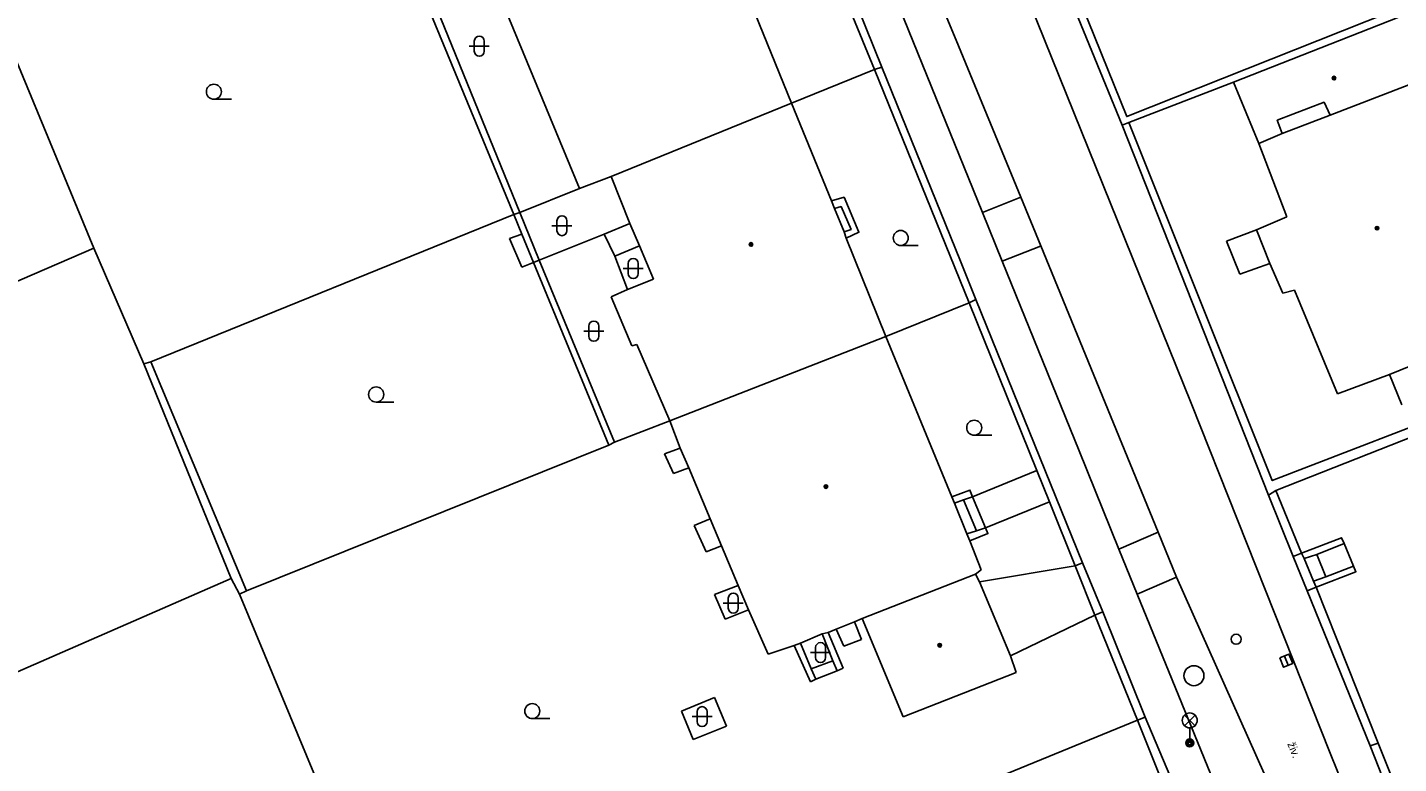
# Model space of a CAD drawing. Extents: x -600391 to -599491, y -1160176 to -1159402.
# Drawn here: x -599863.6 to -599795.1, y -1160121.8 to -1160085 of the extents above; entities that cross this region are included whole.
import ezdxf

# ---------------------------------------------------------------- set-up
doc = ezdxf.new("R2010")
doc.units = 0
for name, color, linetype in [('Level 10', 7, 'Continuous'), ('Level 11', 7, 'Continuous'), ('Level 27', 7, 'Continuous'), ('Level 28', 7, 'Continuous'), ('Level 33', 7, 'Continuous'), ('Level 36', 7, 'Continuous'), ('Level 39', 7, 'Continuous'), ('Level 40', 7, 'Continuous'), ('Level 5', 7, 'Continuous'), ('Level 51', 7, 'Continuous'), ('Level 7', 7, 'Continuous'), ('Level 8', 7, 'Continuous')]:
    doc.layers.add(name, color=color, linetype=linetype)

msp = doc.modelspace()

# ---------------------------------------------------------------- linework, layer by layer
at = {"layer": 'Level 10'}
for points in [[(-599837.18, -1160025.28), (-599821.6, -1160063.84), (-599805.47, -1160103.79), (-599798.53, -1160121.29)], [(-599815.91, -1160094.27), (-599824.24, -1160073.73)], [(-599815.91, -1160094.27), (-599813.997, -1160093.503)], [(-599813.997, -1160093.503), (-599812.998, -1160095.937)], [(-599814.93, -1160096.69), (-599813, -1160095.94)], [(-599809.09, -1160111.09), (-599811.08, -1160106.17), (-599814.93, -1160096.69)], [(-599809.09, -1160111.09), (-599807.129, -1160110.236)], [(-599807.129, -1160110.236), (-599806.203, -1160112.492)], [(-599808.18, -1160113.34), (-599806.203, -1160112.492)], [(-599804.2, -1160123.08), (-599808.18, -1160113.34)], [(-599798.53, -1160121.29), (-599795.03, -1160129.94), (-599794.96, -1160130.12), (-599794.51, -1160131.22), (-599794.47, -1160131.32), (-599794.36, -1160131.6), (-599794.08, -1160132.34), (-599794.06, -1160132.4), (-599793.9, -1160132.81)]]:
    msp.add_lwpolyline(points, dxfattribs=at)
at = {"layer": 'Level 11'}
for points in [[(-599822.482, -1160073.032), (-599817.22, -1160085.65)], [(-599817.22, -1160085.65), (-599813.997, -1160093.503)], [(-599800.93, -1160090.32), (-599801.18, -1160089.66), (-599798.84, -1160088.76), (-599798.53, -1160089.41)], [(-599823.45, -1160093.69), (-599822.82, -1160093.5), (-599822.08, -1160095.25), (-599822.71, -1160095.55)], [(-599823.3, -1160094.06), (-599822.97, -1160093.97), (-599822.47, -1160095.11), (-599822.82, -1160095.24)], [(-599814.93, -1160096.69), (-599815.91, -1160094.27)], [(-599803.72, -1160095.7), (-599802.21, -1160095.14)], [(-599812.998, -1160095.937), (-599807.129, -1160110.236)], [(-599803.04, -1160097.34), (-599803.72, -1160095.7)], [(-599801.54, -1160096.81), (-599803.04, -1160097.34)], [(-599794.95, -1160103.87), (-599795.57, -1160102.36)], [(-599816.41, -1160108.47), (-599813.19, -1160107.16)], [(-599817.43, -1160108.47), (-599816.53, -1160108.14), (-599816.41, -1160108.47)], [(-599816.41, -1160108.47), (-599816.86, -1160108.63)], [(-599816.41, -1160108.47), (-599815.75, -1160110.03)], [(-599817.3, -1160108.79), (-599816.86, -1160108.63)], [(-599816.86, -1160108.63), (-599816.2, -1160110.17)], [(-599815.75, -1160110.03), (-599812.56, -1160108.73)], [(-599816.2, -1160110.17), (-599816.68, -1160110.32)], [(-599815.75, -1160110.03), (-599815.63, -1160110.31), (-599816.53, -1160110.68)], [(-599815.75, -1160110.03), (-599816.2, -1160110.17)], [(-599799.96, -1160111.29), (-599797.96, -1160110.52), (-599797.84, -1160110.8)], [(-599808.18, -1160113.34), (-599809.09, -1160111.09)], [(-599799.96, -1160111.29), (-599799.84, -1160111.56)], [(-599799.2, -1160111.36), (-599797.84, -1160110.8)], [(-599797.84, -1160110.8), (-599797.36, -1160111.94)], [(-599811.27, -1160111.92), (-599816.05, -1160112.72)], [(-599811.27, -1160111.92), (-599810.29, -1160114.38)], [(-599799.84, -1160111.56), (-599799.2, -1160111.36)], [(-599799.84, -1160111.56), (-599799.36, -1160112.69)], [(-599797.36, -1160111.94), (-599797.25, -1160112.22), (-599799.24, -1160112.99)], [(-599799.2, -1160111.36), (-599798.75, -1160112.47)], [(-599797.36, -1160111.94), (-599798.75, -1160112.47)], [(-599806.203, -1160112.492), (-599801.83, -1160122.29)], [(-599798.75, -1160112.47), (-599799.36, -1160112.69)], [(-599799.36, -1160112.69), (-599799.24, -1160112.99)], [(-599810.29, -1160114.38), (-599814.5, -1160116.41)]]:
    msp.add_lwpolyline(points, dxfattribs=at)
at = {"layer": 'Level 27'}
msp.add_line((-599800.823, -1160116.428), (-599800.637, -1160116.892), dxfattribs=at)
msp.add_lwpolyline([(-599801.055, -1160116.522), (-599800.868, -1160116.985), (-599800.405, -1160116.798), (-599800.592, -1160116.335)], close=True, dxfattribs=at)
msp.add_circle((-599805.34, -1160117.41), 0.5, dxfattribs=at)
at = {"layer": 'Level 28'}
msp.add_circle((-599803.23, -1160115.59), 0.25, dxfattribs=at)
at = {"layer": 'Level 33'}
for p, q in [((-599805.815, -1160119.91), (-599805.285, -1160119.38)), ((-599805.815, -1160119.38), (-599805.285, -1160119.91)), ((-599805.55, -1160120.02), (-599805.55, -1160120.77))]:
    msp.add_line(p, q, dxfattribs=at)
for centre, radius in [((-599805.55, -1160119.645), 0.375), ((-599805.55, -1160120.77), 0.2), ((-599805.55, -1160120.77), 0.145), ((-599805.55, -1160120.77), 0.0876)]:
    msp.add_circle(centre, radius, dxfattribs=at)
at = {"layer": 'Level 36'}
for p, q in [((-599841.546, -1160085.956), (-599840.546, -1160085.956)), ((-599841.296, -1160085.706), (-599841.296, -1160086.206)), ((-599840.796, -1160085.706), (-599840.796, -1160086.206)), ((-599854.31, -1160088.605), (-599853.435, -1160088.605)), ((-599837.166, -1160094.676), (-599837.166, -1160095.176)), ((-599836.666, -1160094.676), (-599836.666, -1160095.176)), ((-599837.416, -1160094.926), (-599836.416, -1160094.926)), ((-599819.99, -1160095.915), (-599819.115, -1160095.915)), ((-599833.606, -1160096.816), (-599833.606, -1160097.316)), ((-599833.106, -1160096.816), (-599833.106, -1160097.316)), ((-599833.856, -1160097.066), (-599832.856, -1160097.066)), ((-599835.826, -1160100.196), (-599834.826, -1160100.196)), ((-599835.576, -1160099.946), (-599835.576, -1160100.446)), ((-599835.076, -1160099.946), (-599835.076, -1160100.446)), ((-599846.2, -1160103.735), (-599845.325, -1160103.735)), ((-599816.32, -1160105.395), (-599815.445, -1160105.395)), ((-599828.856, -1160113.786), (-599827.856, -1160113.786)), ((-599828.606, -1160113.536), (-599828.606, -1160114.036)), ((-599828.106, -1160113.536), (-599828.106, -1160114.036)), ((-599824.246, -1160116.006), (-599824.246, -1160116.506)), ((-599823.746, -1160116.006), (-599823.746, -1160116.506)), ((-599824.496, -1160116.256), (-599823.496, -1160116.256)), ((-599838.4, -1160119.555), (-599837.525, -1160119.555)), ((-599830.416, -1160119.456), (-599829.416, -1160119.456)), ((-599830.166, -1160119.206), (-599830.166, -1160119.706)), ((-599829.666, -1160119.206), (-599829.666, -1160119.706))]:
    msp.add_line(p, q, dxfattribs=at)
for centre in [(-599854.31, -1160088.23), (-599819.99, -1160095.54), (-599846.2, -1160103.36), (-599816.32, -1160105.02), (-599838.4, -1160119.18)]:
    msp.add_circle(centre, 0.375, dxfattribs=at)
for centre, start, end in [((-599841.046, -1160085.706), 0, 180), ((-599841.046, -1160086.206), 180, 0), ((-599836.916, -1160094.676), 0, 180), ((-599836.916, -1160095.176), 180, 0), ((-599833.356, -1160096.816), 0, 180), ((-599833.356, -1160097.316), 180, 0), ((-599835.326, -1160099.946), 0, 180), ((-599835.326, -1160100.446), 180, 0), ((-599828.356, -1160113.536), 0, 180), ((-599828.356, -1160114.036), 180, 0), ((-599823.996, -1160116.006), 0, 180), ((-599823.996, -1160116.506), 180, 0), ((-599829.916, -1160119.206), 0, 180), ((-599829.916, -1160119.706), 180, 0)]:
    msp.add_arc(centre, 0.25, start, end, dxfattribs=at)
at = {"layer": 'Level 39'}
for centre, radius in [((-599798.34, -1160087.55), 0.09), ((-599798.34, -1160087.55), 0.0398), ((-599796.19, -1160095.05), 0.09), ((-599796.19, -1160095.05), 0.0398), ((-599827.47, -1160095.86), 0.09), ((-599827.47, -1160095.86), 0.0398), ((-599823.73, -1160107.96), 0.09), ((-599823.73, -1160107.96), 0.0398), ((-599818.04, -1160115.89), 0.09), ((-599818.04, -1160115.89), 0.0398)]:
    msp.add_circle(centre, radius, dxfattribs=at)
at = {"layer": 'Level 5'}
for points in [[(-599830.3, -1160076.84), (-599828.89, -1160080.31), (-599825.45, -1160088.8)], [(-599836.04, -1160093.06), (-599840.99, -1160081.1)], [(-599803.37, -1160087.75), (-599794.63, -1160084.32)], [(-599802.1, -1160090.82), (-599803.37, -1160087.75)], [(-599793.44, -1160087.44), (-599798.53, -1160089.41)], [(-599825.45, -1160088.8), (-599834.45, -1160092.47)], [(-599825.45, -1160088.8), (-599823.45, -1160093.69)], [(-599798.53, -1160089.41), (-599800.93, -1160090.32)], [(-599800.93, -1160090.32), (-599802.1, -1160090.82)], [(-599800.69, -1160094.48), (-599802.1, -1160090.82)], [(-599834.45, -1160092.47), (-599836.04, -1160093.06)], [(-599833.52, -1160094.82), (-599834.45, -1160092.47)], [(-599823.45, -1160093.69), (-599823.3, -1160094.06)], [(-599823.3, -1160094.06), (-599822.82, -1160095.24)], [(-599833.05, -1160095.93), (-599833.52, -1160094.82)], [(-599802.21, -1160095.14), (-599800.69, -1160094.48)], [(-599822.82, -1160095.24), (-599822.71, -1160095.55)], [(-599822.71, -1160095.55), (-599820.73, -1160100.47)], [(-599801.54, -1160096.81), (-599802.21, -1160095.14)], [(-599832.34, -1160097.6), (-599833.05, -1160095.93)], [(-599800.89, -1160098.3), (-599801.54, -1160096.81)], [(-599833.64, -1160098.12), (-599832.34, -1160097.6)], [(-599834.46, -1160098.48), (-599833.64, -1160098.12)], [(-599800.32, -1160098.14), (-599800.89, -1160098.3)], [(-599798.16, -1160103.32), (-599800.32, -1160098.14)], [(-599833.43, -1160100.93), (-599834.46, -1160098.48)], [(-599833.17, -1160100.87), (-599833.43, -1160100.93)], [(-599831.52, -1160104.67), (-599833.17, -1160100.87)], [(-599820.73, -1160100.47), (-599831.52, -1160104.67)], [(-599820.73, -1160100.47), (-599817.43, -1160108.47)], [(-599793.43, -1160101.5), (-599795.57, -1160102.36)], [(-599795.57, -1160102.36), (-599798.16, -1160103.32)], [(-599831.01, -1160106.05), (-599831.52, -1160104.67)], [(-599830.58, -1160107.02), (-599831.01, -1160106.05)], [(-599829.51, -1160109.58), (-599830.58, -1160107.02)], [(-599817.43, -1160108.47), (-599817.3, -1160108.79)], [(-599817.3, -1160108.79), (-599816.68, -1160110.32)], [(-599828.94, -1160110.93), (-599829.51, -1160109.58)], [(-599816.68, -1160110.32), (-599816.53, -1160110.68)], [(-599828.11, -1160112.91), (-599828.94, -1160110.93)], [(-599816.53, -1160110.68), (-599815.97, -1160112.12)], [(-599816.26, -1160112.33), (-599821.92, -1160114.55)], [(-599815.97, -1160112.12), (-599816.26, -1160112.33)], [(-599816.26, -1160112.33), (-599816.05, -1160112.72)], [(-599827.6, -1160114.12), (-599828.11, -1160112.91)], [(-599816.05, -1160112.72), (-599814.5, -1160116.41)], [(-599826.61, -1160116.34), (-599827.6, -1160114.12)], [(-599822.3, -1160114.72), (-599823.22, -1160115.09)], [(-599821.92, -1160114.55), (-599822.3, -1160114.72)], [(-599819.86, -1160119.46), (-599821.92, -1160114.55)], [(-599823.92, -1160115.32), (-599825, -1160115.79)], [(-599823.61, -1160115.26), (-599823.92, -1160115.32)], [(-599823.22, -1160115.09), (-599823.61, -1160115.26)], [(-599825.31, -1160115.91), (-599826.61, -1160116.34)], [(-599825, -1160115.79), (-599825.31, -1160115.91)], [(-599814.5, -1160116.41), (-599814.23, -1160117.25)], [(-599814.23, -1160117.25), (-599819.86, -1160119.46)]]:
    msp.add_lwpolyline(points, dxfattribs=at)
at = {"layer": 'Level 51'}
for points in [[(-599846.26, -1160076.49), (-599843.92, -1160082.22), (-599839.02, -1160094.26)], [(-599845.35, -1160079.78), (-599839.32, -1160094.37)], [(-599866.16, -1160081.92), (-599860.3, -1160096.05)], [(-599839.02, -1160094.26), (-599836.04, -1160093.06)], [(-599857.46, -1160101.72), (-599839.32, -1160094.37)], [(-599839.32, -1160094.37), (-599839.02, -1160094.26)], [(-599838.93, -1160095.35), (-599839.32, -1160094.37)], [(-599839.02, -1160094.26), (-599838.06, -1160096.64)], [(-599833.52, -1160094.82), (-599834.81, -1160095.35)], [(-599839.53, -1160095.57), (-599838.93, -1160095.35)], [(-599838.93, -1160096.99), (-599839.53, -1160095.57)], [(-599838.93, -1160095.35), (-599838.34, -1160096.77)], [(-599834.81, -1160095.35), (-599838.06, -1160096.64)], [(-599834.81, -1160095.35), (-599834.28, -1160096.45)], [(-599878.35, -1160103.84), (-599860.3, -1160096.05)], [(-599860.3, -1160096.05), (-599857.81, -1160101.82)], [(-599834.28, -1160096.45), (-599833.05, -1160095.93)], [(-599838.34, -1160096.77), (-599838.93, -1160096.99)], [(-599838.06, -1160096.64), (-599838.34, -1160096.77)], [(-599834.57, -1160105.9), (-599838.34, -1160096.77)], [(-599838.06, -1160096.64), (-599834.29, -1160105.74)], [(-599834.28, -1160096.45), (-599833.64, -1160098.12)], [(-599857.81, -1160101.82), (-599857.46, -1160101.72)], [(-599857.46, -1160101.72), (-599852.68, -1160113.17)], [(-599853.44, -1160112.56), (-599857.81, -1160101.82)], [(-599834.29, -1160105.74), (-599831.52, -1160104.67)], [(-599834.57, -1160105.9), (-599834.29, -1160105.74)], [(-599852.68, -1160113.17), (-599834.57, -1160105.9)], [(-599831.01, -1160106.05), (-599831.79, -1160106.32)], [(-599831.79, -1160106.32), (-599831.35, -1160107.3)], [(-599831.35, -1160107.3), (-599830.58, -1160107.02)], [(-599829.51, -1160109.58), (-599830.31, -1160109.91)], [(-599830.31, -1160109.91), (-599829.71, -1160111.22)], [(-599829.71, -1160111.22), (-599828.94, -1160110.93)], [(-599871.38, -1160120.38), (-599853.44, -1160112.56)], [(-599853.44, -1160112.56), (-599853.03, -1160113.33)], [(-599853.03, -1160113.33), (-599852.68, -1160113.17)], [(-599853.03, -1160113.33), (-599846.33, -1160129.46)], [(-599828.11, -1160112.91), (-599829.3, -1160113.36)], [(-599829.3, -1160113.36), (-599828.77, -1160114.58)], [(-599828.77, -1160114.58), (-599827.6, -1160114.12)], [(-599821.95, -1160115.6), (-599822.3, -1160114.72)], [(-599823.92, -1160115.32), (-599823.38, -1160116.67)], [(-599822.86, -1160117.03), (-599823.61, -1160115.26)], [(-599823.22, -1160115.09), (-599822.83, -1160115.94)], [(-599825.31, -1160115.91), (-599824.5, -1160117.71)], [(-599824.47, -1160117.07), (-599825, -1160115.79)], [(-599822.83, -1160115.94), (-599821.95, -1160115.6)], [(-599824.47, -1160117.07), (-599823.38, -1160116.67)], [(-599823.38, -1160116.67), (-599823.16, -1160117.17)], [(-599824.23, -1160117.58), (-599824.47, -1160117.07)], [(-599824.23, -1160117.58), (-599823.16, -1160117.17)], [(-599823.16, -1160117.17), (-599822.86, -1160117.03)], [(-599824.5, -1160117.71), (-599824.23, -1160117.58)], [(-599830.95, -1160119.19), (-599829.29, -1160118.5)], [(-599829.29, -1160118.5), (-599828.69, -1160119.94)], [(-599830.36, -1160120.6), (-599830.95, -1160119.19)], [(-599828.69, -1160119.94), (-599830.36, -1160120.6)]]:
    msp.add_lwpolyline(points, dxfattribs=at)
at = {"layer": 'Level 7'}
for points in [[(-599829.58, -1160066.96), (-599824.78, -1160078.64), (-599821.3, -1160087.12)], [(-599820.93, -1160087.01), (-599829.06, -1160066.84)], [(-599808.92, -1160089.9), (-599816.51, -1160071.4)], [(-599773.93, -1160075.65), (-599808.7, -1160089.47), (-599816.07, -1160071.2)], [(-599825.45, -1160088.8), (-599821.3, -1160087.12)], [(-599821.3, -1160087.12), (-599820.93, -1160087.01)], [(-599821.3, -1160087.12), (-599816.57, -1160098.78)], [(-599816.23, -1160098.61), (-599817, -1160096.7), (-599820.93, -1160087.01)], [(-599803.37, -1160087.75), (-599808.6, -1160089.77)], [(-599808.6, -1160089.77), (-599808.92, -1160089.9)], [(-599801.62, -1160108.39), (-599808.92, -1160089.9)], [(-599790.85, -1160104.06), (-599791.06, -1160103.66), (-599801.43, -1160107.66), (-599808.6, -1160089.77)], [(-599820.73, -1160100.47), (-599816.57, -1160098.78)], [(-599816.57, -1160098.78), (-599816.23, -1160098.61)], [(-599816.57, -1160098.78), (-599813.19, -1160107.16), (-599812.56, -1160108.73), (-599811.27, -1160111.92)], [(-599810.9, -1160111.77), (-599816.23, -1160098.61)], [(-599790.85, -1160104.06), (-599801.24, -1160108.15)], [(-599801.24, -1160108.15), (-599801.62, -1160108.39)], [(-599800.38, -1160111.46), (-599801.62, -1160108.39)], [(-599799.96, -1160111.29), (-599801.24, -1160108.15)], [(-599800.38, -1160111.46), (-599799.96, -1160111.29)], [(-599810.9, -1160111.77), (-599811.27, -1160111.92)], [(-599799.68, -1160113.17), (-599799.24, -1160112.99)], [(-599796.54, -1160120.91), (-599799.68, -1160113.17)], [(-599796.14, -1160120.78), (-599799.24, -1160112.99)], [(-599809.9, -1160114.22), (-599810.29, -1160114.38)], [(-599810.29, -1160114.38), (-599808.16, -1160119.64)], [(-599807.77, -1160119.48), (-599809.9, -1160114.22)], [(-599807.77, -1160119.48), (-599808.16, -1160119.64)], [(-599807.77, -1160119.48), (-599806, -1160123.7), (-599804.82, -1160126.65)], [(-599827.06, -1160127.37), (-599808.16, -1160119.64)], [(-599808.16, -1160119.64), (-599806.69, -1160123.3), (-599805.39, -1160126.54), (-599805.27, -1160126.84)], [(-599796.54, -1160120.91), (-599796.14, -1160120.78)], [(-599794.87, -1160125.15), (-599796.54, -1160120.91)], [(-599794.46, -1160124.99), (-599796.14, -1160120.78)]]:
    msp.add_lwpolyline(points, dxfattribs=at)
at = {"layer": 'Level 8'}
for points in [[(-599809.9, -1160114.22), (-599810.9, -1160111.77)], [(-599800.38, -1160111.46), (-599799.68, -1160113.17)]]:
    msp.add_lwpolyline(points, dxfattribs=at)

# ---------------------------------------------------------------- texts
at = {"layer": 'Level 40'}
msp.add_text('živ.', height=0.4, rotation=291.88896, dxfattribs=at).set_placement((-599800.68, -1160120.82))

doc.saveas('drawing.dxf')
